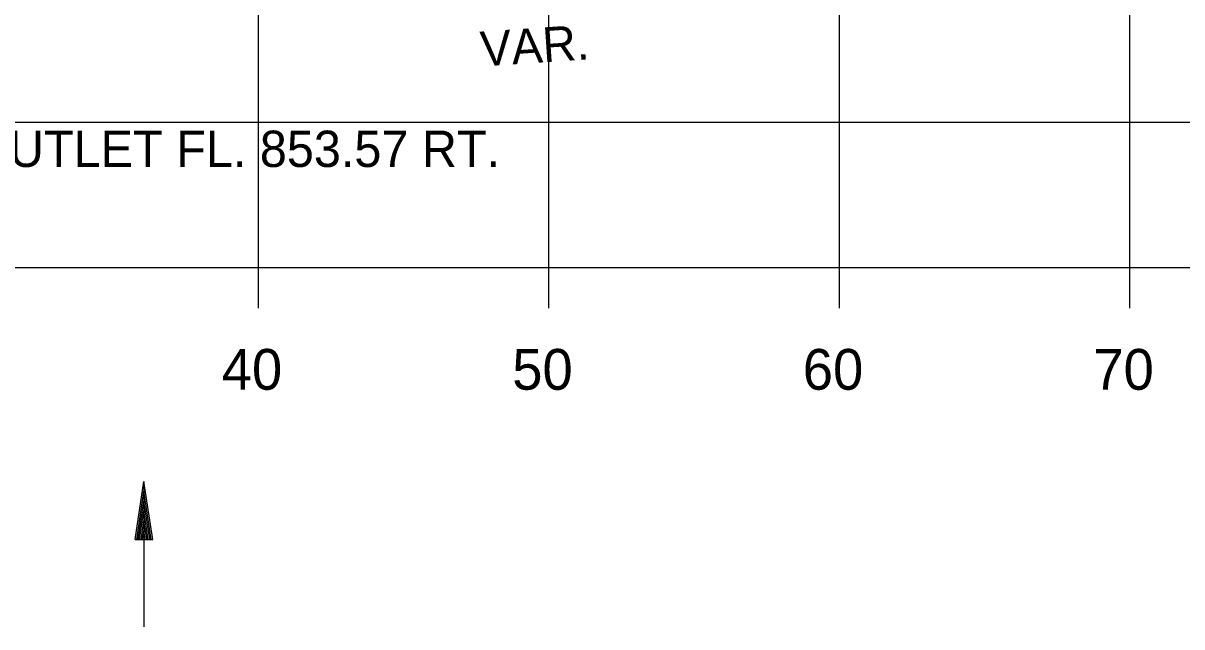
# Model space of a CAD drawing. Extents: x 1486524 to 1499135, y 326561 to 337924.
# Drawn here: x 1489014.79 to 1489054.67, y 328416.83 to 328437.6 of the extents above; entities that cross this region are included whole.
import ezdxf

# ---------------------------------------------------------------- set-up
doc = ezdxf.new("R2010")
doc.units = 0
for name, color, linetype in [('E_Const Align', 7, 'Continuous'), ('E_Const Align Station', 7, 'Continuous'), ('E_Ownership Information', 7, 'Continuous'), ('E_Proposed ROW Fig Annot', 7, 'Continuous'), ('R_Water Annot', 7, 'Continuous'), ('T_Notes', 7, 'Continuous')]:
    doc.layers.add(name, color=color, linetype=linetype)

msp = doc.modelspace()

# ---------------------------------------------------------------- linework, layer by layer
at = {"layer": 'E_Const Align'}
for p, q in [((1488842.885, 328429.191), (1489122.885, 328429.191)), ((1489022.885, 328427.791), (1489022.885, 328429.191)), ((1489032.885, 328427.791), (1489032.885, 328429.191)), ((1489042.885, 328427.791), (1489042.885, 328429.191)), ((1489052.885, 328427.791), (1489052.885, 328429.191))]:
    msp.add_line(p, q, dxfattribs=at)
at = {"layer": 'E_Ownership Information'}
for p, q in [((1489022.885, 328429.191), (1489022.885, 328459.191)), ((1489032.885, 328429.191), (1489032.885, 328459.191)), ((1489042.885, 328429.191), (1489042.885, 328459.191)), ((1489052.885, 328429.191), (1489052.885, 328459.191)), ((1488842.885, 328434.191), (1489122.885, 328434.191)), ((1488842.885, 328429.191), (1489122.885, 328429.191))]:
    msp.add_line(p, q, dxfattribs=at)
at = {"layer": 'E_Proposed ROW Fig Annot'}
for p, q in [((1489018.648, 328419.833), (1489018.948, 328421.833)), ((1489019.248, 328419.833), (1489018.948, 328421.833)), ((1489018.698, 328419.833), (1489018.948, 328421.499)), ((1489019.198, 328419.833), (1489018.948, 328421.499)), ((1489018.749, 328419.833), (1489018.948, 328421.155)), ((1489019.147, 328419.833), (1489018.948, 328421.155)), ((1489018.799, 328419.833), (1489018.948, 328420.822)), ((1489019.097, 328419.833), (1489018.948, 328420.822)), ((1489018.851, 328419.833), (1489018.948, 328420.483)), ((1489018.901, 328419.833), (1489018.948, 328420.149)), ((1489019.046, 328419.833), (1489018.948, 328420.483)), ((1489018.995, 328419.833), (1489018.948, 328420.149)), ((1489018.648, 328419.833), (1489019.248, 328419.833))]:
    msp.add_line(p, q, dxfattribs=at)
at = {"layer": 'R_Water Annot'}
msp.add_line((1489018.948, 328421.833), (1489018.948, 328416.833), dxfattribs=at)
at = {"layer": 'T_Notes'}
for p, q in [((1488842.885, 328429.191), (1489122.885, 328429.191)), ((1489022.885, 328427.791), (1489022.885, 328429.191)), ((1489032.885, 328427.791), (1489032.885, 328429.191)), ((1489042.885, 328427.791), (1489042.885, 328429.191)), ((1489052.885, 328427.791), (1489052.885, 328429.191)), ((1489018.648, 328419.833), (1489018.948, 328421.833)), ((1489019.248, 328419.833), (1489018.948, 328421.833)), ((1489018.698, 328419.833), (1489018.948, 328421.499)), ((1489019.198, 328419.833), (1489018.948, 328421.499)), ((1489018.749, 328419.833), (1489018.948, 328421.155)), ((1489019.147, 328419.833), (1489018.948, 328421.155)), ((1489018.799, 328419.833), (1489018.948, 328420.822)), ((1489019.097, 328419.833), (1489018.948, 328420.822)), ((1489018.851, 328419.833), (1489018.948, 328420.483)), ((1489018.901, 328419.833), (1489018.948, 328420.149)), ((1489019.046, 328419.833), (1489018.948, 328420.483)), ((1489018.995, 328419.833), (1489018.948, 328420.149)), ((1489018.648, 328419.833), (1489019.248, 328419.833))]:
    msp.add_line(p, q, dxfattribs=at)

# ---------------------------------------------------------------- texts
at = {"layer": 'E_Const Align Station'}
for s, p in [('40', (1489021.624, 328424.991)), ('50', (1489031.624, 328424.991)), ('60', (1489041.624, 328424.991)), ('70', (1489051.624, 328424.991))]:
    msp.add_text(s, height=1.4, dxfattribs=at).set_placement(p)
at = {"layer": 'E_Proposed ROW Fig Annot'}
msp.add_text('VAR.', height=1.2, rotation=3.8102, dxfattribs=at).set_placement((1489030.565, 328436.111))
at = {"layer": 'R_Water Annot'}
msp.add_text('OUTLET FL. 853.57 RT.', height=1.25, dxfattribs=at).set_placement((1489012.999, 328432.654))
at = {"layer": 'T_Notes'}
for s, p in [('40', (1489021.624, 328424.991)), ('50', (1489031.624, 328424.991)), ('60', (1489041.624, 328424.991)), ('70', (1489051.624, 328424.991))]:
    msp.add_text(s, height=1.4, dxfattribs=at).set_placement(p)

doc.saveas('drawing.dxf')
